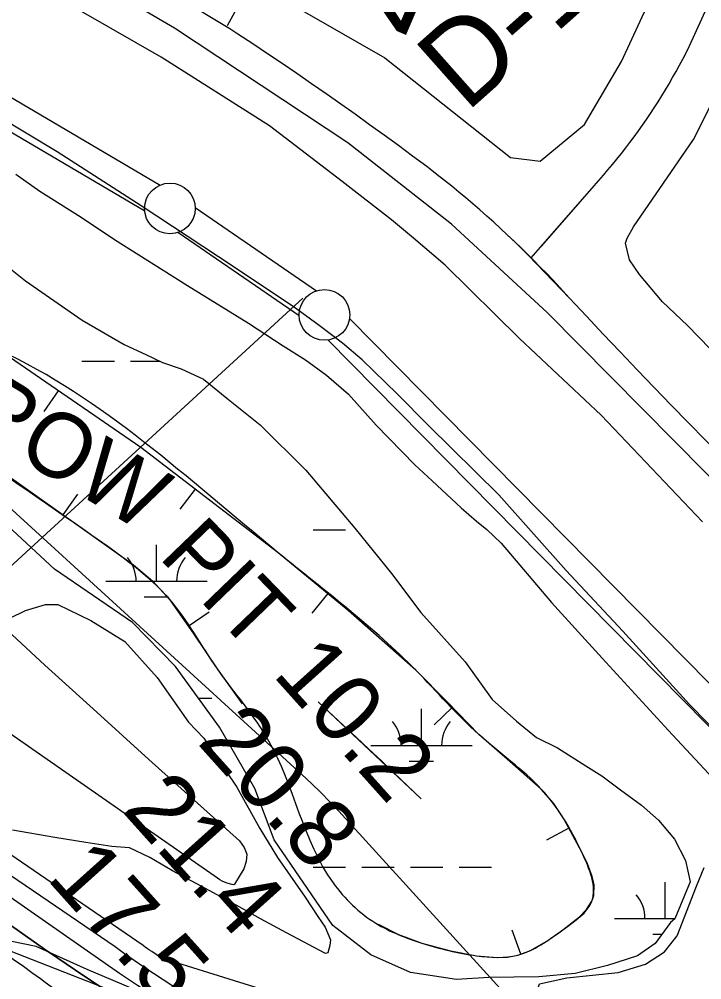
# Model space of a CAD drawing. Extents: x 3477039 to 3515015, y 546746 to 572297.
# Drawn here: x 3503640 to 3504314, y 561063 to 562010 of the extents above; entities that cross this region are included whole.
import ezdxf

# ---------------------------------------------------------------- set-up
doc = ezdxf.new("R2010")
doc.units = 0
for name, color, linetype in [('V-BORW-IDEN', 7, 'Continuous'), ('V-BORW-LINE', 7, 'Continuous'), ('V-FLOD-BASE', 7, 'Continuous'), ('V-LEVE-TOET', 7, 'Continuous'), ('V-RIVR-EDGE', 7, 'Continuous'), ('V-RIVR-RANG', 7, 'Continuous'), ('V-RIVR-RANG-IDEN', 7, 'Continuous'), ('V-ROAD-CNTR', 7, 'Continuous'), ('V-RRAP-RVMT', 7, 'Continuous'), ('V-SITE-VEGE', 7, 'Continuous'), ('V-SURV-IDEN', 7, 'Continuous'), ('V-SURV-LINE', 7, 'Continuous'), ('V-TOPO-DPTH', 7, 'Continuous'), ('V-TOPO-MINR', 7, 'Continuous'), ('V-TOPO-SHOR', 7, 'Continuous'), ('V-TOPO-WATR', 7, 'Continuous'), ('V-WETL-SWMP', 7, 'Continuous')]:
    doc.layers.add(name, color=color, linetype=linetype)

msp = doc.modelspace()

# ---------------------------------------------------------------- linework, layer by layer
at = {"layer": 'V-BORW-LINE'}
for p, q in [((3503678.42, 561644.03), (3503664.29, 561623.41)), ((3503683.6, 561521.41), (3503698.01, 561541.85)), ((3503813.73, 561546.93), (3503798.51, 561527.09)), ((3503944.56, 561443.82), (3503928.67, 561424.52)), ((3503806.9, 561411.64), (3503827.37, 561425.98)), ((3504067.59, 561331.66), (3504049.61, 561314.28)), ((3504182.38, 561212.35), (3504160.36, 561200.52)), ((3504134.94, 561088.24), (3504126.42, 561111.74))]:
    msp.add_line(p, q, dxfattribs=at)
for points in [[(3503393.9, 561707.81), (3503440.41, 561682.13), (3503503, 561644.64), (3503608.38, 561574.43), (3503711.92, 561501.46), (3503752.89, 561472.23), (3503771.98, 561456.09), (3503788.72, 561437.59), (3503812.37, 561403.82), (3503835.3, 561369.71), (3503859.95, 561335.2)], [(3503994.12, 561117.55), (3504014.19, 561107.49), (3504037.43, 561099.05), (3504064.29, 561091.84), (3504091.35, 561086.57), (3504111.65, 561084.68), (3504121.86, 561085.22), (3504131.94, 561087.15), (3504143.94, 561091.51), (3504160.48, 561100.85), (3504176.57, 561112.27), (3504193, 561125.08), (3504199.89, 561132.24), (3504205.1, 561140.36), (3504206.98, 561145.95), (3504207.25, 561156.52), (3504205.49, 561164.8), (3504200.81, 561177.18), (3504195.05, 561188.77), (3504177.41, 561221.6), (3504167.29, 561237), (3504155.19, 561251.01), (3504124.21, 561278.07), (3504093.47, 561304.87), (3504062.7, 561336.71), (3504031.49, 561368.19), (3503964.66, 561427.28), (3503895.69, 561484.05), (3503760.27, 561587.94), (3503619.62, 561684.33)]]:
    msp.add_lwpolyline(points, dxfattribs=at)
msp.add_spline([(3503225.64, 561856.79), (3503361.61, 561855.75), (3503551.97, 561716.18), (3503619.62, 561684.33), (3503895.69, 561484.05), (3504031.49, 561368.19), (3504093.47, 561304.87), (3504155.19, 561251.01), (3504195.05, 561188.77), (3504205.1, 561140.36), (3504176.57, 561112.27), (3504131.94, 561087.15), (3504091.35, 561086.57), (3504037.43, 561099.05), (3503991.92, 561118.66), (3503949.74, 561158.57), (3503886.09, 561298.56), (3503835.3, 561369.71), (3503788.72, 561437.59), (3503711.92, 561501.46), (3503503, 561644.64), (3503376.67, 561717.32), (3503314.56, 561741.79), (3503229.71, 561832.62), (3503225.64, 561856.79)], degree=3, dxfattribs=at)
at = {"layer": 'V-FLOD-BASE'}
msp.add_lwpolyline([(3504354.86, 561279.7), (3504301.52, 561334.52), (3504235.5, 561406.73), (3504179.76, 561466.5), (3504113.17, 561541.17), (3504044.02, 561609.73), (3504013.1, 561640.89), (3503978.52, 561674.56), (3503959.07, 561690.8), (3503935.95, 561708.33), (3503910.39, 561727.12), (3503836.68, 561776.07), (3503760.53, 561826.29), (3503677.66, 561879.67), (3503563.03, 561948.24), (3503473.4, 562001.71), (3503348.39, 562075.34)], dxfattribs=at)
at = {"layer": 'V-LEVE-TOET'}
for points in [[(3504314.34, 561514.69), (3504214.35, 561619.94), (3504133.62, 561695.42), (3504060.23, 561767.73), (3504029.25, 561794.59), (3504007.37, 561812.71), (3503958.7, 561850.26), (3503886.92, 561905.33), (3503780.27, 561973.17), (3503652.19, 562046.84)], [(3503636.7, 561857.72), (3503660.44, 561840.81), (3503701.28, 561815.04), (3503734.17, 561793.08), (3503806.09, 561747.84), (3503866.44, 561710.75), (3503900.55, 561688.15), (3503922.5, 561674.33), (3503943.19, 561659.3), (3503965.06, 561640.56), (3503992.31, 561610.07), (3504030.5, 561570.82), (3504047.5, 561555.22), (3504076.02, 561528.4), (3504091.21, 561515.28), (3504101.55, 561507.15), (3504115.5, 561493.43), (3504165.11, 561434.97), (3504215.38, 561380.19), (3504280.19, 561309.23), (3504333.5, 561251.95)]]:
    msp.add_lwpolyline(points, dxfattribs=at)
at = {"layer": 'V-RIVR-EDGE'}
msp.add_lwpolyline([(3503767, 561047.58), (3503707.01, 561072.85), (3503656.82, 561095.65), (3503632.94, 561100.61)], dxfattribs=at)
at = {"layer": 'V-RIVR-RANG'}
msp.add_line((3503920.02, 561735.24), (3502873.41, 560775.55), dxfattribs=at)
at = {"layer": 'V-ROAD-CNTR'}
for points in [[(3504301.4, 561984.22), (3504502.17, 562424.39), (3504653.8, 562756.14)], [(3504301.4, 561984.22), (3504502.17, 562424.39), (3504653.8, 562756.14)], [(3503845.55, 562004.25), (3503873.98, 562056.08), (3503918.9, 562151.14), (3503988.56, 562300.19), (3504024.06, 562379.61), (3504027.95, 562394.32)], [(3503847.94, 562001.09), (3503752.13, 562058.84), (3503380.91, 562276.36)], [(3503847.94, 562001.09), (3503752.13, 562058.84), (3503380.91, 562276.36)], [(3504042.33, 561865.02), (3504028.27, 561875.48), (3504014.16, 561885.87), (3504000.01, 561896.19), (3503985.81, 561906.45), (3503971.56, 561916.65), (3503957.26, 561926.78), (3503942.92, 561936.84), (3503928.54, 561946.84), (3503914.1, 561956.78), (3503899.63, 561966.64), (3503885.1, 561976.45), (3503870.53, 561986.18), (3503855.92, 561995.85), (3503847.94, 562001.09)], [(3504042.33, 561865.02), (3504028.27, 561875.48), (3504014.16, 561885.87), (3504000.01, 561896.19), (3503985.81, 561906.45), (3503971.56, 561916.65), (3503957.26, 561926.78), (3503942.92, 561936.84), (3503928.54, 561946.84), (3503914.1, 561956.78), (3503899.63, 561966.64), (3503885.1, 561976.45), (3503870.53, 561986.18), (3503855.92, 561995.85), (3503847.94, 562001.09)], [(3504207.21, 561846.11), (3504211.86, 561851.29), (3504216.45, 561856.52), (3504220.97, 561861.81), (3504225.44, 561867.14), (3504229.85, 561872.53), (3504234.19, 561877.97), (3504238.47, 561883.46), (3504242.68, 561888.99), (3504246.84, 561894.58), (3504250.92, 561900.21), (3504254.95, 561905.89), (3504258.9, 561911.61), (3504262.8, 561917.38), (3504266.62, 561923.19), (3504270.38, 561929.05), (3504274.07, 561934.95), (3504277.69, 561940.89), (3504281.24, 561946.88), (3504284.73, 561952.9), (3504288.14, 561958.97), (3504291.49, 561965.07), (3504294.76, 561971.21), (3504297.96, 561977.39), (3504301.1, 561983.6), (3504301.41, 561984.23)], [(3504207.21, 561846.11), (3504211.86, 561851.29), (3504216.45, 561856.52), (3504220.97, 561861.81), (3504225.44, 561867.14), (3504229.85, 561872.53), (3504234.19, 561877.97), (3504238.47, 561883.46), (3504242.68, 561888.99), (3504246.84, 561894.58), (3504250.92, 561900.21), (3504254.95, 561905.89), (3504258.9, 561911.61), (3504262.8, 561917.38), (3504266.62, 561923.19), (3504270.38, 561929.05), (3504274.07, 561934.95), (3504277.69, 561940.89), (3504281.24, 561946.88), (3504284.73, 561952.9), (3504288.14, 561958.97), (3504291.49, 561965.07), (3504294.76, 561971.21), (3504297.97, 561977.39), (3504301.1, 561983.6), (3504301.4, 561984.22)], [(3504166.78, 561752.89), (3504160.5, 561759.48), (3504154.17, 561766.02), (3504147.78, 561772.5), (3504141.33, 561778.92), (3504134.82, 561785.29), (3504128.26, 561791.6), (3504121.65, 561797.86), (3504114.98, 561804.05), (3504108.26, 561810.19), (3504101.48, 561816.26), (3504094.65, 561822.28), (3504087.76, 561828.23), (3504080.83, 561834.13), (3504073.84, 561839.96), (3504066.8, 561845.74), (3504059.71, 561851.45), (3504052.58, 561857.09), (3504045.39, 561862.68), (3504042.33, 561865.02)], [(3504134.18, 561786.01), (3504121.65, 561797.86), (3504114.98, 561804.05), (3504108.26, 561810.18), (3504101.48, 561816.26), (3504094.65, 561822.28), (3504087.76, 561828.23), (3504080.83, 561834.13), (3504073.84, 561839.96), (3504066.8, 561845.74), (3504059.72, 561851.45), (3504052.58, 561857.09), (3504045.39, 561862.68), (3504042.33, 561865.02)], [(3504145.31, 561775.02), (3504207.21, 561846.11)], [(3504155.79, 561787.06), (3504207.21, 561846.11)], [(3504402.91, 561509.26), (3504368.47, 561543.41), (3504351.34, 561560.57), (3504334.26, 561577.79), (3504317.24, 561595.06), (3504300.28, 561612.39), (3504283.37, 561629.78), (3504266.53, 561647.22), (3504249.74, 561664.71), (3504233, 561682.27), (3504216.33, 561699.87), (3504199.71, 561717.53), (3504183.15, 561735.25), (3504134.18, 561786.01)], [(3504437.57, 561475.34), (3504420.21, 561492.27), (3504402.91, 561509.26), (3504385.66, 561526.31), (3504368.47, 561543.41), (3504351.34, 561560.57), (3504334.26, 561577.79), (3504317.24, 561595.06), (3504300.28, 561612.39), (3504283.37, 561629.78), (3504266.53, 561647.22), (3504249.74, 561664.71), (3504233, 561682.27), (3504216.33, 561699.87), (3504199.71, 561717.53), (3504183.15, 561735.25), (3504166.78, 561752.89)]]:
    msp.add_lwpolyline(points, dxfattribs=at)
at = {"layer": 'V-RRAP-RVMT'}
msp.add_lwpolyline([(3504418.57, 560750.54), (3504299.01, 560849.24), (3504274.43, 560821.74), (3504152.05, 560905.14), (3504133.76, 560882.33), (3504004.55, 560941.49), (3504004.99, 560942.69), (3503885.74, 560988.67), (3503886.67, 560991.15), (3503590.62, 561106.85), (3503582.7, 561088.26), (3503503.52, 561120.35), (3503493.78, 561096.74), (3503442.14, 561115.84), (3503438.2, 561105.38), (3503285.4, 561159)], dxfattribs=at)
at = {"layer": 'V-SITE-VEGE'}
for points in [[(3503630.77, 561419.51), (3503646.25, 561427.29), (3503666, 561433.17), (3503678.29, 561433), (3503710.65, 561417.19), (3503744.18, 561396.45), (3503776.28, 561360.97), (3503807.02, 561316.91), (3503822.18, 561301.33), (3503854.71, 561252.94), (3503877.51, 561212.06), (3503894.95, 561183.54), (3503922.08, 561144.45), (3503934.73, 561125.22), (3503941.96, 561114.67), (3503947.32, 561102.3), (3503946.63, 561096.78), (3503944.69, 561089.43), (3503942.22, 561088.85), (3503903.77, 561109.04), (3503878.14, 561122.92), (3503854.96, 561136.14), (3503819.57, 561155.07), (3503791.5, 561170.2), (3503768.94, 561183.42), (3503748.78, 561192.92), (3503731.59, 561194.38), (3503705.82, 561198.42), (3503675.15, 561203.14), (3503633.45, 561210.47)], [(3504322.06, 560995.15), (3504295.17, 561006.58), (3504252.27, 561015.77), (3504209.3, 561020.05), (3504193.38, 561025.18), (3504159.07, 561033.03), (3504149.42, 561046.68), (3504153.27, 561058.93), (3504180.4, 561064.7), (3504230.88, 561070.16), (3504258.04, 561078.4), (3504276.65, 561090.43), (3504289.15, 561106.25), (3504308.26, 561155.16), (3504315.89, 561173.5)]]:
    msp.add_lwpolyline(points, dxfattribs=at)
at = {"layer": 'V-SURV-LINE'}
for points in [[(3502860.98, 562388.11), (3503779.23, 561846.82)], [(3503763.99, 561820.98), (3502845.74, 562362.27)], [(3503813.77, 561824.78), (3503933.32, 561742.47)], [(3503916.31, 561717.75), (3503796.76, 561800.07)], [(3503965.97, 561715.09), (3505716.83, 559939.96)], [(3505695.47, 559918.89), (3503944.61, 561694.03)]]:
    msp.add_lwpolyline(points, dxfattribs=at)
for centre in [(3503788.81, 561823.76), (3503941.26, 561718.78)]:
    msp.add_circle(centre, 25, dxfattribs=at)
at = {"layer": 'V-TOPO-DPTH'}
msp.add_line((3504036.56, 561241.44), (3503935.02, 561336.91), dxfattribs=at)
for points in [[(3504457.27, 560642.69), (3503825.21, 561037.66), (3503820.91, 561039.13), (3503816.72, 561040.85), (3503812.7, 561042.92), (3503808.79, 561045.24), (3503772.53, 561068.92), (3503762.95, 561075.31), (3503753.47, 561081.81), (3503744.11, 561088.49), (3503734.83, 561095.3), (3503189.34, 561466.97), (3503176.63, 561476.4), (3503164.15, 561486.15), (3503138.03, 561507.31), (3503132.62, 561511.88), (3503127.36, 561516.61), (3503122.31, 561521.57), (3503117.4, 561526.67), (3502205.33, 562517.65)], [(3504435.13, 560605.43), (3503750.06, 561036.93), (3503722.73, 561054.31), (3503695.7, 561072.18), (3503668.88, 561090.36), (3503664.99, 561093.06), (3503139.5, 561464.36), (3503120.36, 561479.54), (3503101.74, 561495.29), (3503083.88, 561511.91), (3503066.55, 561529.12), (3502887.39, 561715.53), (3502781.69, 561827.13), (3502677.09, 561939.73), (3502574.12, 562053.84)], [(3502574.12, 562053.84), (3502677.09, 561939.73), (3502781.69, 561827.13), (3502887.39, 561715.53), (3503066.55, 561529.12), (3503083.88, 561511.91), (3503101.74, 561495.29), (3503120.36, 561479.54), (3503139.5, 561464.36), (3503664.99, 561093.06), (3503668.88, 561090.36), (3503695.7, 561072.18), (3503722.73, 561054.31), (3503750.06, 561036.93), (3504435.13, 560605.43)], [(3503935.02, 561336.91), (3503960.11, 561313.76), (3503972.62, 561302.15), (3503985.09, 561290.5), (3503997.5, 561278.78), (3504009.86, 561267.01), (3504036.56, 561241.44)]]:
    msp.add_lwpolyline(points, dxfattribs=at)
at = {"layer": 'V-TOPO-MINR'}
for points in [[(3504383.28, 560589.48), (3503714.97, 561028.27), (3503708.64, 561031.94), (3503702.35, 561035.69), (3503696.13, 561039.54), (3503689.94, 561043.46), (3503683.83, 561047.48), (3503677.77, 561051.58), (3503671.78, 561055.78), (3503665.84, 561060.07), (3503660.97, 561063.65), (3503652.62, 561069.77), (3503644.26, 561075.86), (3503090.07, 561451.47), (3503078.88, 561458.94), (3503067.99, 561466.82), (3503057.56, 561475.29), (3503047.43, 561484.15), (3503037.69, 561493.47), (3503028.16, 561503), (3503018.96, 561512.84), (3503009.98, 561522.89), (3502147.3, 562520.91)], [(3504457.27, 560642.69), (3503825.21, 561037.66), (3503820.91, 561039.13), (3503816.72, 561040.85), (3503812.7, 561042.92), (3503808.79, 561045.24), (3503772.53, 561068.92), (3503762.95, 561075.31), (3503753.47, 561081.81), (3503744.11, 561088.49), (3503734.83, 561095.3), (3503189.34, 561466.97), (3503176.63, 561476.4), (3503164.15, 561486.15), (3503138.03, 561507.31), (3503132.62, 561511.88), (3503127.36, 561516.61), (3503122.31, 561521.57), (3503117.4, 561526.67), (3502205.33, 562517.65)], [(3504457.3, 560613.85), (3503852.24, 560997.78), (3503845, 561001.46), (3503837.93, 561005.55), (3503774.69, 561045.63), (3503756.82, 561057.19), (3503739.1, 561068.96), (3503721.6, 561081.06), (3503138.42, 561488.36), (3503127.18, 561497.68), (3503116.23, 561507.33), (3503105.74, 561517.46), (3503095.54, 561527.91), (3502551.15, 562111.62)], [(3503576.08, 561578.31), (3503919, 561265.42), (3503928.38, 561256.62), (3503937.59, 561247.65), (3503946.55, 561238.43), (3503955.33, 561229.04), (3504180.91, 560981.13)], [(3504167.8, 560963.46), (3503786.19, 561082.5), (3503784.13, 561082.87), (3503781.16, 561083.85), (3503779.35, 561084.87), (3503770.81, 561090.58), (3503768.67, 561092.04), (3503766.55, 561093.52), (3503764.47, 561095.05), (3503762.4, 561096.61), (3503145.15, 561519.37), (3503144.42, 561519.79), (3503141.55, 561521.51), (3503139.52, 561522.98), (3503136.95, 561525.16), (3503136.67, 561525.46), (3503112.2, 561552.27), (3503099.75, 561566.03)], [(3503614.36, 561420.28), (3503665.31, 561373.34), (3503716.54, 561326.71), (3503767.96, 561280.28), (3503857.52, 561199.9), (3503862.04, 561193.48), (3503864.57, 561186.76), (3503864.09, 561179.61), (3503861.61, 561172.15), (3503852.55, 561157.26), (3503852.31, 561156.98), (3503851.71, 561156.65), (3503850.17, 561156.74), (3503849.79, 561156.84), (3503845.34, 561158.21), (3503842.79, 561159.13), (3503840.31, 561160.2), (3503837.94, 561161.49), (3503835.65, 561162.94), (3503619.73, 561313.36)], [(3503935.02, 561336.91), (3503960.11, 561313.76), (3503972.62, 561302.15), (3503985.09, 561290.5), (3503997.5, 561278.78), (3504009.86, 561267.01), (3504036.56, 561241.44)]]:
    msp.add_lwpolyline(points, dxfattribs=at)
at = {"layer": 'V-TOPO-SHOR'}
for points in [[(3503880.65, 562041.58), (3504000.92, 561972.34), (3504124.83, 561873.94), (3504153.98, 561870.29), (3504197.72, 561906.74), (3504234.16, 561968.69), (3504576.74, 562708.52), (3504682.43, 562981.85), (3504726.16, 563127.63), (3504737.1, 563193.23), (3504748.03, 563302.56), (3504620.47, 563375.45)], [(3505783.06, 559989.75), (3505331.14, 560485.4), (3505225.45, 560602.02), (3504766.25, 561097.67), (3504503.85, 561374.64), (3504161.27, 561720.87), (3504066.52, 561808.33), (3503964.47, 561888.51), (3503793.18, 562001.49), (3503581.8, 562125.4), (3503049.71, 562442.47), (3502947.67, 562508.07)], [(3504503.45, 561456.37), (3504396.71, 561600.53), (3504343.83, 561662.65), (3504299.26, 561708.45), (3504274.85, 561731.81), (3504252.19, 561758.55), (3504242.16, 561773.19), (3504239.73, 561782.6), (3504238.11, 561789.44), (3504239.89, 561794.54), (3504246.01, 561805.54), (3504305.17, 561891.71), (3504402.46, 562084.82), (3504512.4, 562329.77), (3504538.36, 562390.3)]]:
    msp.add_lwpolyline(points, dxfattribs=at)
at = {"layer": 'V-TOPO-WATR'}
msp.add_lwpolyline([(3504435.13, 560605.43), (3503750.06, 561036.93), (3503722.73, 561054.31), (3503695.7, 561072.18), (3503668.88, 561090.36), (3503664.99, 561093.06), (3503139.5, 561464.36), (3503120.36, 561479.54), (3503101.74, 561495.29), (3503083.88, 561511.91), (3503066.55, 561529.12), (3502887.39, 561715.53), (3502781.69, 561827.13), (3502677.09, 561939.73), (3502574.12, 562053.84)], dxfattribs=at)
at = {"layer": 'V-WETL-SWMP'}
for p, q in [((3503702.04, 561673.21), (3503734.04, 561673.21)), ((3503750.04, 561673.21), (3503778.97, 561673.21)), ((3503930.04, 561506.71), (3503962.04, 561506.71)), ((3503775.45, 561455.96), (3503775.45, 561491.96)), ((3503725.45, 561455.96), (3503825.45, 561455.96)), ((3503763.45, 561440.53), (3503787.45, 561440.53)), ((3503817.04, 561340.53), (3503830.05, 561340.53)), ((3504036.89, 561294.1), (3504036.89, 561330.1)), ((3503986.89, 561294.1), (3504086.89, 561294.1)), ((3504024.89, 561278.67), (3504048.89, 561278.67)), ((3503930.05, 561174.03), (3503962.05, 561174.03)), ((3503978.05, 561174.03), (3504010.05, 561174.03)), ((3504026.05, 561174.03), (3504058.05, 561174.03)), ((3504074.05, 561174.03), (3504106.05, 561174.03)), ((3504277.36, 561123.29), (3504277.36, 561159.29)), ((3504227.36, 561123.29), (3504286.97, 561123.29)), ((3504265.36, 561107.86), (3504274.3, 561107.86))]:
    msp.add_line(p, q, dxfattribs=at)
msp.add_lwpolyline([(3503581.8, 561803.75), (3503646.26, 561752.47), (3503702.28, 561713.59), (3503743.75, 561689.67), (3503765.75, 561679.53), (3503781.62, 561671.94), (3503799.98, 561665.54), (3503821.97, 561655.41), (3503845.07, 561636.65), (3503877.91, 561610.38), (3503922.79, 561565.51), (3503971.18, 561508.3), (3504007.45, 561463.55), (3504036.43, 561425.04), (3504080.03, 561376.5), (3504106.57, 561339.25), (3504130.87, 561318.02), (3504150.31, 561301.77), (3504171.08, 561291.65), (3504199.11, 561274.06), (3504214.96, 561264.01), (3504233.21, 561250.23), (3504253.91, 561235.2), (3504270.91, 561220.21), (3504286.64, 561201.56), (3504297.42, 561180.51), (3504302.05, 561159.55), (3504286.8, 561122.88), (3504282.57, 561119.24), (3504267.53, 561098.55), (3504250.16, 561086.49), (3504220.52, 561077.06), (3504188.45, 561068.89), (3504152.75, 561065.69), (3504103.56, 561065.13), (3504071.57, 561063.11), (3504026.18, 561069.88), (3503987.08, 561087.62), (3503949.36, 561116.42), (3503891.5, 561200.8), (3503872.52, 561251.47), (3503837.7, 561312.19), (3503794.25, 561371.79), (3503751.81, 561415.4), (3503675.08, 561468.08), (3503619.23, 561519.25)], dxfattribs=at)
for centre, start, end in [((3503720.21, 561456.44), 359.22819, 40.77184), ((3503830.7, 561456.44), 139.22817, 180.77183), ((3503981.65, 561294.58), 359.22819, 40.77184), ((3504092.13, 561294.58), 139.22817, 180.77183), ((3504222.12, 561123.77), 359.22819, 40.77184)]:
    msp.add_arc(centre, 35.25, start, end, dxfattribs=at)

# ---------------------------------------------------------------- texts
at = {"layer": 'V-BORW-IDEN'}
for s, rotation, p in [('BORROW', 328.95035, (3503423.47, 561707.32)), ('PIT', 313.95035, (3503776.63, 561479.79))]:
    msp.add_text(s, height=64, rotation=rotation, dxfattribs=at).set_placement(p)
at = {"layer": 'V-RIVR-RANG'}
for s, p in [('10.2', (3503888.97, 561363.78)), ('20.8', (3503814.69, 561296.82)), ('21.4', (3503740.42, 561229.86)), ('17.5', (3503666.15, 561162.9))]:
    msp.add_text(s, height=67, rotation=311.89833, dxfattribs=at).set_placement(p)
at = {"layer": 'V-RIVR-RANG-IDEN'}
msp.add_text('D-110', height=83, rotation=41.60743, dxfattribs=at).set_placement((3504081.01, 561917.6))
at = {"layer": 'V-SURV-IDEN'}
msp.add_text('4405+86.8', height=100, rotation=66.72377, dxfattribs=at).set_placement((3504041.29, 561983.15))

doc.saveas('drawing.dxf')
